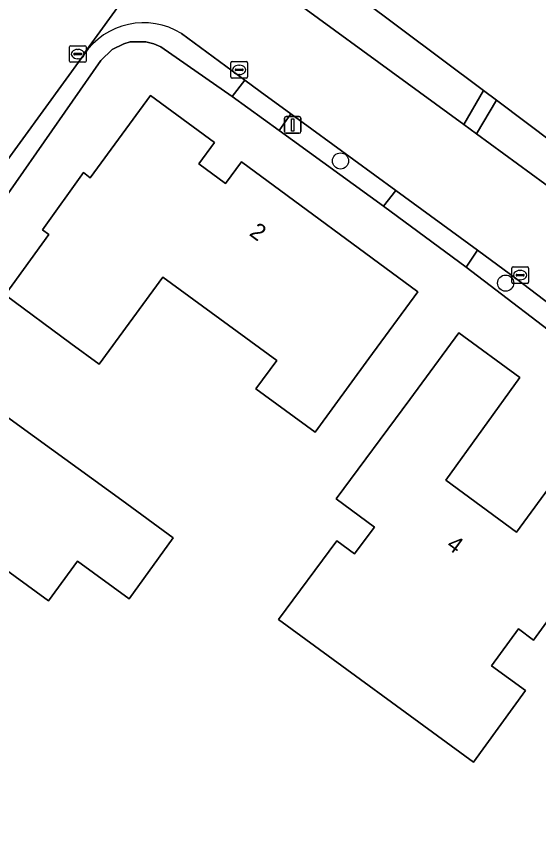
# Model space of a CAD drawing. Extents: x 157320 to 158835, y 386650 to 388491.
# Drawn here: x 158108.73 to 158140.3, y 387431.26 to 387480.43 of the extents above; entities that cross this region are included whole.
import ezdxf

# ---------------------------------------------------------------- set-up
doc = ezdxf.new("R2010")
doc.units = 0
for name, color, linetype in [('IMGEO_Berm_groen', 7, 'Continuous'), ('IMGEO_Boom', 7, 'Continuous'), ('IMGEO_Erf', 7, 'Continuous'), ('IMGEO_Groenvoorziening', 7, 'Continuous'), ('IMGEO_Kolk', 7, 'Continuous'), ('IMGEO_Lichtmast', 7, 'Continuous'), ('IMGEO_Pand', 7, 'Continuous'), ('IMGEO_Pand_nummerreeks', 7, 'Continuous'), ('IMGEO_Rijbaan_lokaal_gesloten', 7, 'Continuous'), ('IMGEO_Rijbaan_lokaal_open', 7, 'Continuous'), ('IMGEO_Voetpad_open', 7, 'Continuous')]:
    doc.layers.add(name, color=color, linetype=linetype)

msp = doc.modelspace()

# ---------------------------------------------------------------- linework, layer by layer
at = {"layer": 'IMGEO_Berm_groen'}
msp.add_lwpolyline([(158121.865, 387484.063), (158135.766, 387473.907), (158136.966, 387475.953), (158129.45, 387481.597)], dxfattribs=at)
msp.add_lwpolyline([(158137.737, 387475.374), (158136.532, 387473.346), (158142.325, 387469.114), (158145.03, 387467.084), (158148.264, 387467.468)], close=True, dxfattribs=at)
at = {"layer": 'IMGEO_Boom'}
for centre in [(158128.321, 387471.7), (158138.297, 387464.323)]:
    msp.add_circle(centre, 0.489, dxfattribs=at)
at = {"layer": 'IMGEO_Erf'}
for points in [[(158136.546, 387528.448), (158139.094, 387520.212), (158137.714, 387521.262), (158137.585, 387521.36), (158137.171, 387518.425), (158136.199, 387513.343), (158135.977, 387512.438), (158135.495, 387510.907), (158134.768, 387508.597), (158133.165, 387504.904), (158131.184, 387501.398), (158128.187, 387497.153), (158121.221, 387487.331), (158129.45, 387481.597), (158136.966, 387475.953), (158137.737, 387475.374), (158148.264, 387467.468), (158151.663, 387464.869), (158154.947, 387462.127), (158159.059, 387458.569), (158162.568, 387455.355), (158167.397, 387450.635), (158170.726, 387447.126), (158172.044, 387445.737)], [(158168.985, 387435.23), (158157.702, 387447.279), (158155.999, 387448.881), (158155.68, 387449.161), (158152.678, 387451.797), (158151.354, 387452.96), (158151.193, 387453.102), (158150.266, 387453.916), (158145.18, 387458.165), (158144.411, 387458.808), (158144.026, 387459.102), (158142.668, 387460.138), (158135.915, 387465.291), (158130.923, 387468.962), (158124.609, 387473.529), (158121.773, 387475.585), (158117.466, 387478.586), (158117.034, 387478.776), (158116.555, 387478.888), (158115.619, 387478.882), (158115.224, 387478.776), (158114.516, 387478.419), (158113.832, 387477.766), (158105.254, 387465.483)]]:
    msp.add_lwpolyline(points, dxfattribs=at)
for points in [[(158112.035, 387460.686), (158108.053, 387463.609), (158110.696, 387467.251), (158110.315, 387467.54), (158112.798, 387470.999), (158113.202, 387470.677), (158116.85, 387475.65), (158120.708, 387472.817), (158119.762, 387471.528), (158121.375, 387470.345), (158122.333, 387471.639), (158132.983, 387463.807), (158130.032, 387459.772), (158126.781, 387455.327), (158123.214, 387457.932), (158124.465, 387459.645), (158117.588, 387464.673), (158113.741, 387459.433)], [(158124.58, 387444.01), (158128.107, 387448.771), (158129.173, 387447.981), (158129.686, 387448.674), (158130.365, 387449.591), (158128.056, 387451.302), (158132.503, 387457.305), (158135.479, 387461.322), (158139.164, 387458.62), (158134.678, 387452.422), (158138.961, 387449.288), (158143.482, 387455.457), (158147.243, 387452.715), (158144.296, 387448.676), (158139.988, 387442.772), (158139.067, 387443.444), (158137.446, 387441.222), (158139.498, 387439.725), (158136.35, 387435.41)], [(158101.78, 387439.86), (158100.242, 387440.988), (158096.211, 387443.946), (158098.081, 387446.552), (158096.893, 387447.443), (158098.548, 387449.725), (158097.741, 387450.308), (158099.725, 387453.04), (158100.521, 387452.413), (158104.978, 387458.563), (158109.023, 387455.624), (158115.1, 387451.21), (158118.217, 387448.946), (158115.548, 387445.27), (158112.428, 387447.546), (158110.676, 387445.143), (158107.384, 387447.544)]]:
    msp.add_lwpolyline(points, close=True, dxfattribs=at)
at = {"layer": 'IMGEO_Groenvoorziening'}
for points in [[(158113.832, 387477.766), (158114.516, 387478.419), (158115.224, 387478.776), (158115.619, 387478.882), (158116.555, 387478.888), (158117.034, 387478.776), (158117.466, 387478.586), (158121.773, 387475.585), (158122.546, 387476.575), (158118.713, 387479.394)], [(158112.82, 387478.114), (158104.184, 387466.263), (158105.254, 387465.483), (158113.832, 387477.766)]]:
    msp.add_lwpolyline(points, dxfattribs=at)
for points in [[(158131.662, 387469.911), (158125.31, 387474.551), (158124.609, 387473.529), (158130.923, 387468.962)], [(158138.973, 387464.571), (158136.595, 387466.308), (158135.915, 387465.291), (158142.668, 387460.138), (158143.395, 387461.202)]]:
    msp.add_lwpolyline(points, close=True, dxfattribs=at)
msp.add_arc((158116.43, 387475.698), 4.344, 58.3019, 146.2074, dxfattribs=at)
at = {"layer": 'IMGEO_Kolk'}
for p, q in [((158111.951, 387477.728), (158111.951, 387478.58)), ((158112.026, 387478.654), (158112.878, 387478.654)), ((158112.952, 387478.58), (158112.952, 387477.728)), ((158112.21, 387478.148), (158112.21, 387478.16)), ((158112.648, 387478.111), (158112.25, 387478.111)), ((158112.253, 387478.197), (158112.651, 387478.197)), ((158112.439, 387478.434), (158112.464, 387478.434)), ((158112.694, 387478.16), (158112.694, 387478.148)), ((158112.878, 387477.654), (158112.026, 387477.654)), ((158112.462, 387477.874), (158112.437, 387477.874)), ((158121.699, 387476.772), (158121.699, 387477.624)), ((158121.774, 387477.698), (158122.626, 387477.698)), ((158122.7, 387477.624), (158122.7, 387476.772)), ((158121.958, 387477.192), (158121.958, 387477.204)), ((158122.396, 387477.155), (158121.998, 387477.155)), ((158122.001, 387477.241), (158122.399, 387477.241)), ((158122.187, 387477.478), (158122.212, 387477.478)), ((158122.442, 387477.204), (158122.442, 387477.192)), ((158122.626, 387476.698), (158121.774, 387476.698)), ((158122.21, 387476.918), (158122.185, 387476.918)), ((158138.671, 387464.38), (158138.671, 387465.232)), ((158138.746, 387465.306), (158139.598, 387465.306)), ((158139.672, 387465.232), (158139.672, 387464.38)), ((158138.93, 387464.8), (158138.93, 387464.812)), ((158139.368, 387464.763), (158138.97, 387464.763)), ((158138.973, 387464.849), (158139.371, 387464.849)), ((158139.159, 387465.086), (158139.184, 387465.086)), ((158139.414, 387464.812), (158139.414, 387464.8)), ((158139.598, 387464.306), (158138.746, 387464.306)), ((158139.182, 387464.526), (158139.157, 387464.526))]:
    msp.add_line(p, q, dxfattribs=at)
for points in [[(158111.951, 387477.728), (158111.951, 387478.58)], [(158112.026, 387478.654), (158112.878, 387478.654)], [(158112.952, 387478.58), (158112.952, 387477.728)], [(158112.878, 387477.654), (158112.026, 387477.654)], [(158121.699, 387476.772), (158121.699, 387477.624)], [(158121.774, 387477.698), (158122.626, 387477.698)], [(158122.7, 387477.624), (158122.7, 387476.772)], [(158122.626, 387476.698), (158121.774, 387476.698)], [(158138.671, 387464.38), (158138.671, 387465.232)], [(158138.746, 387465.306), (158139.598, 387465.306)], [(158139.672, 387465.232), (158139.672, 387464.38)], [(158139.598, 387464.306), (158138.746, 387464.306)]]:
    msp.add_lwpolyline(points, dxfattribs=at)
for centre, radius, start, end in [((158112.028, 387478.578), 0.0765, 91.552, 178.448), ((158112.028, 387478.578), 0.0765, 91.552, 178.448), ((158112.876, 387478.578), 0.0765, 1.552, 88.448), ((158112.876, 387478.578), 0.0765, 1.552, 88.448), ((158112.25, 387478.157), 0.0403, 85.8775, 175.7526), ((158112.247, 387478.147), 0.0366, 178.938, 274.7102), ((158112.651, 387478.154), 0.043, 264.8664, 352.4533), ((158112.655, 387478.159), 0.0386, 1.7309, 96.639), ((158112.028, 387477.73), 0.0765, 181.552, 268.448), ((158112.028, 387477.73), 0.0765, 181.552, 268.448), ((158112.876, 387477.73), 0.0765, 271.552, 358.448), ((158112.876, 387477.73), 0.0765, 271.552, 358.448), ((158121.776, 387477.622), 0.0765, 91.552, 178.448), ((158121.776, 387477.622), 0.0765, 91.552, 178.448), ((158122.624, 387477.622), 0.0765, 1.552, 88.448), ((158122.624, 387477.622), 0.0765, 1.552, 88.448), ((158121.998, 387477.201), 0.0403, 85.8775, 175.7526), ((158121.995, 387477.191), 0.0366, 178.938, 274.7102), ((158122.399, 387477.198), 0.043, 264.8664, 352.4533), ((158122.403, 387477.203), 0.0386, 1.7309, 96.639), ((158121.776, 387476.774), 0.0765, 181.552, 268.448), ((158121.776, 387476.774), 0.0765, 181.552, 268.448), ((158122.624, 387476.774), 0.0765, 271.552, 358.448), ((158122.624, 387476.774), 0.0765, 271.552, 358.448), ((158138.748, 387465.23), 0.0765, 91.552, 178.448), ((158138.748, 387465.23), 0.0765, 91.552, 178.448), ((158139.596, 387465.23), 0.0765, 1.552, 88.448), ((158139.596, 387465.23), 0.0765, 1.552, 88.448), ((158138.97, 387464.809), 0.0403, 85.8775, 175.7526), ((158138.967, 387464.799), 0.0366, 178.938, 274.7102), ((158139.371, 387464.806), 0.043, 264.8664, 352.4533), ((158139.375, 387464.811), 0.0386, 1.7309, 96.639), ((158138.748, 387464.382), 0.0765, 181.552, 268.448), ((158138.748, 387464.382), 0.0765, 181.552, 268.448), ((158139.596, 387464.382), 0.0765, 271.552, 358.448), ((158139.596, 387464.382), 0.0765, 271.552, 358.448)]:
    msp.add_arc(centre, radius, start, end, dxfattribs=at)
for centre, major_axis, ratio, start_param, end_param in [((158112.438, 387478.154), (-0.387, 0.002), 0.722429, 4.712389, 7.853982), ((158112.463, 387478.154), (-0.39, 0.002), 0.717154, 1.570796, 4.712389), ((158122.186, 387477.198), (-0.387, 0.002), 0.722429, 4.712389, 7.853982), ((158122.211, 387477.198), (-0.39, 0.002), 0.717154, 1.570796, 4.712389), ((158139.158, 387464.806), (-0.387, 0.002), 0.722429, 4.712389, 7.853982), ((158139.183, 387464.806), (-0.39, 0.002), 0.717154, 1.570796, 4.712389)]:
    msp.add_ellipse(centre, major_axis=major_axis, ratio=ratio, start_param=start_param, end_param=end_param, dxfattribs=at)
at = {"layer": 'IMGEO_Lichtmast'}
for p, q in [((158124.936, 387473.476), (158124.936, 387474.276)), ((158124.936, 387474.276), (158124.936, 387473.476)), ((158125.036, 387474.376), (158125.826, 387474.376)), ((158125.826, 387474.376), (158125.036, 387474.376)), ((158125.926, 387474.276), (158125.926, 387473.476)), ((158125.926, 387473.476), (158125.926, 387474.276)), ((158125.826, 387473.376), (158125.036, 387473.376)), ((158125.036, 387473.376), (158125.826, 387473.376))]:
    msp.add_line(p, q, dxfattribs=at)
msp.add_lwpolyline([(158125.356, 387474.251), (158125.506, 387474.251), (158125.506, 387473.501), (158125.356, 387473.501), (158125.356, 387474.251)], dxfattribs=at)
for centre, start, end in [((158125.036, 387474.276), 90, 180), ((158125.036, 387474.276), 90, 180), ((158125.826, 387474.276), 0, 90), ((158125.826, 387474.276), 360, 90), ((158125.036, 387473.476), 180, 270), ((158125.036, 387473.476), 180, 270), ((158125.826, 387473.476), 270, 0), ((158125.826, 387473.476), 270, 0)]:
    msp.add_arc(centre, 0.1, start, end, dxfattribs=at)
at = {"layer": 'IMGEO_Pand'}
for points in [[(158112.035, 387460.686), (158113.741, 387459.433), (158117.588, 387464.673), (158124.465, 387459.645), (158123.214, 387457.932), (158126.781, 387455.327), (158130.032, 387459.772), (158132.983, 387463.807), (158122.333, 387471.639), (158121.375, 387470.345), (158119.762, 387471.528), (158120.708, 387472.817), (158116.85, 387475.65), (158113.202, 387470.677), (158112.798, 387470.999), (158110.315, 387467.54), (158110.696, 387467.251), (158108.053, 387463.609)], [(158144.296, 387448.676), (158147.243, 387452.715), (158143.482, 387455.457), (158138.961, 387449.288), (158134.678, 387452.422), (158139.164, 387458.62), (158135.479, 387461.322), (158132.503, 387457.305), (158128.056, 387451.302), (158130.365, 387449.591), (158129.686, 387448.674), (158129.173, 387447.981), (158128.107, 387448.771), (158124.58, 387444.01), (158136.35, 387435.41), (158139.498, 387439.725), (158137.446, 387441.222), (158139.067, 387443.444), (158139.988, 387442.772)], [(158104.978, 387458.563), (158100.521, 387452.413), (158099.725, 387453.04), (158097.741, 387450.308), (158098.548, 387449.725), (158096.893, 387447.443), (158098.081, 387446.552), (158096.211, 387443.946), (158100.242, 387440.988), (158101.78, 387439.86), (158107.384, 387447.544), (158110.676, 387445.143), (158112.428, 387447.546), (158115.548, 387445.27), (158118.217, 387448.946), (158115.1, 387451.21), (158109.023, 387455.624)]]:
    msp.add_lwpolyline(points, close=True, dxfattribs=at)
at = {"layer": 'IMGEO_Rijbaan_lokaal_gesloten'}
for points in [[(158112.82, 387478.114), (158112.818, 387478.165), (158121.17, 387489.672), (158121.208, 387489.684), (158127.189, 387497.86), (158127.726, 387498.594), (158128.724, 387500), (158130.135, 387502.221)], [(158121.208, 387489.684), (158121.17, 387489.672), (158112.818, 387478.165), (158112.82, 387478.114)], [(158145.03, 387467.084), (158142.325, 387469.114), (158136.532, 387473.346), (158135.766, 387473.907), (158121.865, 387484.063)], [(158118.713, 387479.394), (158122.546, 387476.575), (158123.462, 387475.901), (158125.31, 387474.551), (158131.662, 387469.911), (158136.595, 387466.308), (158138.973, 387464.571), (158143.395, 387461.202), (158144.758, 387460.163), (158145.161, 387459.856), (158145.552, 387459.543), (158145.943, 387459.229)], [(158065.742, 387413.504), (158076.288, 387427.977), (158078.017, 387430.351), (158079.592, 387432.512), (158082.927, 387437.088), (158090.013, 387446.814), (158094.378, 387452.811), (158101.691, 387462.841), (158104.184, 387466.263), (158112.82, 387478.114)]]:
    msp.add_lwpolyline(points, dxfattribs=at)
msp.add_arc((158116.43, 387475.698), 4.344, 58.3019, 146.2074, dxfattribs=at)
at = {"layer": 'IMGEO_Rijbaan_lokaal_open'}
msp.add_lwpolyline([(158131.662, 387469.911), (158130.923, 387468.962), (158135.915, 387465.291), (158136.595, 387466.308)], close=True, dxfattribs=at)
at = {"layer": 'IMGEO_Voetpad_open'}
for points in [[(158125.31, 387474.551), (158123.462, 387475.901), (158122.546, 387476.575), (158121.773, 387475.585), (158124.609, 387473.529)], [(158136.966, 387475.953), (158135.766, 387473.907), (158136.532, 387473.346), (158137.737, 387475.374)]]:
    msp.add_lwpolyline(points, close=True, dxfattribs=at)

# ---------------------------------------------------------------- texts
at = {"layer": 'IMGEO_Pand_nummerreeks'}
for s, rotation, p in [('2', 323.7181, (158122.752, 387467.249)), ('4', 323.8063, (158134.661, 387448.37))]:
    msp.add_text(s, height=1, rotation=rotation, dxfattribs=at).set_placement(p)

doc.saveas('drawing.dxf')
